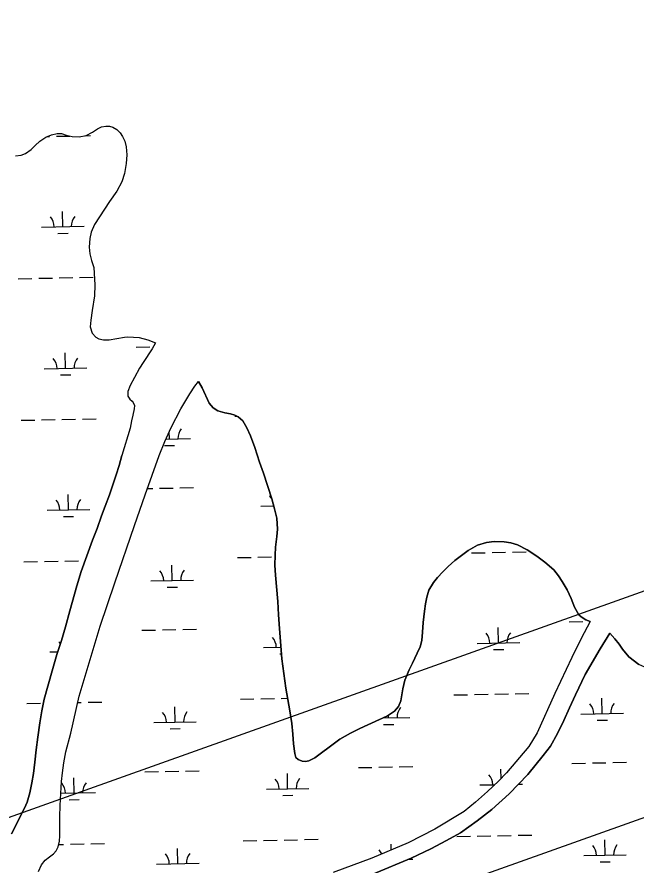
# Model space of a CAD drawing. Extents: x 3989314 to 4027622, y 243956 to 270014.
# Drawn here: x 3997154 to 3998609, y 257747 to 259739 of the extents above; entities that cross this region are included whole.
import ezdxf

# ---------------------------------------------------------------- set-up
doc = ezdxf.new("R2010")
doc.units = 0
for name, color, linetype in [('V-GRID-MAJR', 7, 'Continuous'), ('V-RIVR-EDGE', 7, 'Continuous'), ('V-TOPO-SHOR', 7, 'Continuous'), ('V-UTIL-LINE', 7, 'Continuous'), ('V-WETL-SWMP', 7, 'Continuous')]:
    doc.layers.add(name, color=color, linetype=linetype)

msp = doc.modelspace()

# ---------------------------------------------------------------- linework, layer by layer
at = {"layer": 'V-GRID-MAJR'}
msp.add_spline([(3998934.3, 249502), (3998815.3, 255559.8), (3998696.3, 261619.5), (3998577.3, 267679.2), (3998577.3, 267681.1)], degree=3, dxfattribs=at)
at = {"layer": 'V-RIVR-EDGE'}
for points in [[(3997150.8, 259413.4), (3997163.9, 259414.5), (3997174.5, 259418.8), (3997187.9, 259428.1), (3997197.1, 259437.5), (3997208.3, 259447.6), (3997222.5, 259456.8), (3997235.2, 259462.4), (3997248.4, 259465.7), (3997258.6, 259465.6), (3997269.9, 259462), (3997284.4, 259458.4), (3997300.8, 259457.4), (3997316.7, 259460.9), (3997331.8, 259468.4), (3997343.4, 259476.4), (3997353.2, 259481.3), (3997363.2, 259483), (3997371.8, 259482.6), (3997379.3, 259480.8), (3997389.2, 259474.6), (3997396.6, 259467.2), (3997402.5, 259458.9), (3997407.7, 259447.7), (3997411, 259434.6), (3997412.7, 259415.4), (3997411, 259394.8), (3997406.8, 259371.7), (3997401, 259351.8), (3997388.6, 259330.1), (3997372.1, 259305.5), (3997336.8, 259251.6), (3997328.9, 259234), (3997325.3, 259219.1), (3997324, 259198.2), (3997325.5, 259182.9), (3997329.7, 259167.2), (3997335, 259151.1), (3997337.5, 259110.4), (3997336.2, 259084.1), (3997331.2, 259050.1), (3997328.2, 259027.2), (3997326.5, 259011.7), (3997331.2, 258996.6), (3997339.4, 258987.3), (3997347, 258983.4), (3997357.3, 258980.6), (3997371.3, 258980.7), (3997388.7, 258984.2), (3997406.9, 258987.3), (3997414.8, 258988), (3997441.8, 258986.3), (3997461.4, 258981.1), (3997479.5, 258973.6)], [(3998501.1, 258319), (3998490.9, 258323.1), (3998479.6, 258329.8), (3998474.1, 258335), (3998464, 258352.8), (3998456.1, 258373.4), (3998447.2, 258393.4), (3998435.5, 258413.5), (3998426.6, 258426.8), (3998415.3, 258440.2), (3998394.8, 258458.5), (3998376, 258472.7), (3998353.2, 258487.3), (3998330.1, 258499.1), (3998314.9, 258503.7), (3998299, 258506.3), (3998275.1, 258507.2), (3998257.1, 258504.9), (3998236.5, 258498.7), (3998214.1, 258486.1), (3998183.1, 258462.7), (3998167.3, 258448.7), (3998154.7, 258436), (3998142.5, 258422.6), (3998132.9, 258411.2), (3998122.2, 258392.7), (3998117.1, 258376), (3998114.3, 258360.8), (3998111.6, 258343.4), (3998108.8, 258316.9), (3998107.3, 258294.4), (3998105.3, 258274.8), (3998101.5, 258260), (3998094.8, 258244.7), (3998083.7, 258221.7), (3998075.4, 258205.6), (3998065.5, 258181.4), (3998060.9, 258161.4), (3998056.1, 258132.8), (3998050.9, 258119.7), (3998041.1, 258108.4), (3998025, 258097.5), (3998013.2, 258091.9), (3998006, 258089), (3997960.2, 258068), (3997937.7, 258056.8), (3997912.9, 258042.8), (3997887.6, 258023.9), (3997869.9, 258010.3), (3997854.4, 257999.2), (3997839.8, 257992), (3997832.6, 257990.6), (3997824.6, 257990.9), (3997815.2, 257995.2), (3997809.7, 258000.1), (3997806.8, 258009.5), (3997804.4, 258031.9), (3997802.5, 258054.8), (3997799.9, 258079.5), (3997795.5, 258109.7), (3997785.7, 258162.4), (3997776.4, 258231.4), (3997771.1, 258303.1), (3997768.8, 258334.8), (3997767, 258366), (3997761.6, 258427.7), (3997760.5, 258451.6), (3997761, 258474.9), (3997762.1, 258494.1), (3997764.9, 258518.6), (3997766.2, 258536.4), (3997764.5, 258561.7), (3997759.3, 258584), (3997753, 258607.4), (3997733.4, 258667.8), (3997724.5, 258693.7), (3997713.3, 258727.6), (3997702.7, 258755.5), (3997694.5, 258774.3), (3997684.8, 258790.2), (3997674.1, 258800.2), (3997666.4, 258804.2), (3997655.7, 258807), (3997642.4, 258809.2), (3997626.1, 258814.1), (3997615.2, 258821.4), (3997606, 258832.3), (3997589.7, 258868.4), (3997581, 258882.9)], [(3998747.6, 258209), (3998740.2, 258204.3), (3998732.7, 258200.7), (3998721.7, 258198), (3998708.6, 258196.6), (3998694.3, 258197.3), (3998676.3, 258199.9), (3998650.5, 258206.5), (3998629.5, 258212.3), (3998615.6, 258218), (3998591.8, 258236.3), (3998576.8, 258254), (3998568.8, 258266.2), (3998559.3, 258278.4), (3998547.4, 258291.5)]]:
    msp.add_lwpolyline(points, dxfattribs=at)
at = {"layer": 'V-TOPO-SHOR'}
for points in [[(3997479.5, 258973.6), (3997472.1, 258959.7), (3997451.2, 258927.3), (3997442.5, 258914.4), (3997430.1, 258892.5), (3997420.2, 258873.2), (3997414.9, 258859.5), (3997414.8, 258848.7), (3997419.5, 258841.2), (3997424.8, 258837.1), (3997427.7, 258833.7), (3997430.4, 258826.9), (3997430, 258819), (3997426.8, 258804.2), (3997423.4, 258790.3), (3997420.2, 258773.6), (3997400.7, 258709.1)], [(3997204.8, 257732.3), (3997211.8, 257747.3), (3997220.8, 257758.2), (3997230.7, 257766.2), (3997240.3, 257773.4), (3997246.8, 257780.1), (3997251.5, 257789.8), (3997254.3, 257803.5), (3997254.8, 257815.5), (3997254.9, 257836.6), (3997255.3, 257860), (3997255.5, 257887), (3997258.8, 257943.6), (3997261.7, 257964), (3997264.7, 257987.4), (3997269.5, 258013.3), (3997280.5, 258056.5), (3997300.8, 258143.6), (3997350.1, 258308), (3997383.9, 258409.7), (3997430.7, 258544.8), (3997455.9, 258616.6), (3997472.3, 258663), (3997488.4, 258709.3), (3997501.6, 258742), (3997516.7, 258774.8), (3997539.6, 258818.4), (3997560.5, 258854), (3997572.1, 258871.8), (3997581, 258882.9)], [(3997141.7, 257820.6), (3997172.3, 257880.4), (3997178, 257894.5), (3997184.8, 257917), (3997189.6, 257940.3), (3997192.8, 257962.2), (3997196.3, 257988.5), (3997199.3, 258017.5), (3997203.2, 258047.2), (3997208.2, 258081.3), (3997212.8, 258109.7), (3997218.2, 258136.5), (3997236.7, 258203.6), (3997248.3, 258241.7), (3997259.2, 258274.8), (3997268.3, 258306.7), (3997278.5, 258344.5), (3997295.2, 258403.2), (3997305.5, 258436.4), (3997331.7, 258510.2), (3997342.6, 258537.5), (3997352.9, 258567.3), (3997361.6, 258589.9), (3997371.5, 258616.5), (3997387.2, 258664.1), (3997394.2, 258686), (3997400.7, 258709.1)], [(3998501.1, 258319), (3998480.1, 258279.6), (3998458, 258234.3), (3998418.2, 258149.8), (3998376.3, 258057.7), (3998357, 258025.7), (3998304.4, 257963.6), (3998285.5, 257944.3), (3998260, 257919.7), (3998231.6, 257894.8), (3998204.9, 257872.5), (3998136.4, 257831.1), (3998073.1, 257798.9), (3997988, 257763.4), (3997896.9, 257729.7)], [(3998547.4, 258291.5), (3998524.7, 258255.2), (3998489.6, 258194.6), (3998466.9, 258147.1), (3998452.6, 258116.4), (3998439.4, 258086.5), (3998424, 258056.4), (3998407.6, 258026.7), (3998390.6, 258004.5), (3998354.8, 257959.9), (3998310.7, 257914.3), (3998270.2, 257877.2), (3998235.2, 257850.8), (3998196.1, 257822.7), (3998163.7, 257805), (3998126.4, 257785), (3998080.7, 257763.1), (3997990.6, 257725.3)]]:
    msp.add_lwpolyline(points, dxfattribs=at)
at = {"layer": 'V-UTIL-LINE'}
for points in [[(3993476.2, 256555.4), (4009243.9, 262176.3), (4010284.4, 262316.3), (4011271.4, 262462.6)], [(4011371.2, 261859.1), (4011335.1, 261835.4), (4010585.7, 261810.1), (4009561, 261669.6), (4009556.2, 261668.8), (4009323.1, 261637.1), (4006559.3, 260668.5), (4004279, 259872), (3996043.1, 256937.7), (3993486.8, 256012.2)]]:
    msp.add_lwpolyline(points, dxfattribs=at)
at = {"layer": 'V-WETL-SWMP'}
for p, q in [((3997316.7, 259460.9), (3997331.8, 259468.4)), ((3997331.8, 259468.4), (3997343.4, 259476.4)), ((3997343.4, 259476.4), (3997353.2, 259481.3)), ((3997353.2, 259481.3), (3997363.2, 259483)), ((3997363.2, 259483), (3997371.8, 259482.6)), ((3997371.8, 259482.6), (3997379.3, 259480.8)), ((3997379.3, 259480.8), (3997389.2, 259474.6)), ((3997389.2, 259474.6), (3997396.6, 259467.2)), ((3997396.6, 259467.2), (3997402.5, 259458.9)), ((3997197.1, 259437.5), (3997208.3, 259447.6)), ((3997208.3, 259447.6), (3997222.5, 259456.8)), ((3997222.5, 259456.8), (3997235.2, 259462.4)), ((3997226.6, 259458.6), (3997230.9, 259458.6)), ((3997235.2, 259462.4), (3997248.4, 259465.7)), ((3997246.9, 259459), (3997278.9, 259459.6)), ((3997248.4, 259465.7), (3997258.6, 259465.6)), ((3997258.6, 259465.6), (3997269.9, 259462)), ((3997269.9, 259462), (3997284.4, 259458.4)), ((3997284.4, 259458.4), (3997300.8, 259457.4)), ((3997300.8, 259457.4), (3997316.7, 259460.9)), ((3997314.2, 259460.3), (3997326.9, 259460.6)), ((3997402.5, 259458.9), (3997407.7, 259447.7)), ((3997407.7, 259447.7), (3997411, 259434.6)), ((3997174.5, 259418.8), (3997187.9, 259428.1)), ((3997187.9, 259428.1), (3997197.1, 259437.5)), ((3997411, 259434.6), (3997412.7, 259415.4)), ((3997150.8, 259413.4), (3997163.9, 259414.5)), ((3997163.9, 259414.5), (3997174.5, 259418.8)), ((3997412.7, 259415.4), (3997411, 259394.8)), ((3997411, 259394.8), (3997406.8, 259371.7)), ((3997406.8, 259371.7), (3997401, 259351.8)), ((3997401, 259351.8), (3997388.6, 259330.1)), ((3997388.6, 259330.1), (3997372.1, 259305.5)), ((3997372.1, 259305.5), (3997336.8, 259251.6)), ((3997262, 259246.6), (3997261.2, 259282.6)), ((3997212, 259245.6), (3997312, 259247.6)), ((3997336.8, 259251.6), (3997328.9, 259234)), ((3997250.3, 259231), (3997274.3, 259231.4)), ((3997328.9, 259234), (3997325.3, 259219.1)), ((3997325.3, 259219.1), (3997324, 259198.2)), ((3997324, 259198.2), (3997325.5, 259182.9)), ((3997325.5, 259182.9), (3997329.7, 259167.2)), ((3997329.7, 259167.2), (3997335, 259151.1)), ((3997335, 259151.1), (3997337.5, 259110.4)), ((3997301.5, 259127.3), (3997333.5, 259128)), ((3997157.5, 259124.4), (3997189.5, 259125.1)), ((3997205.5, 259125.4), (3997237.5, 259126)), ((3997253.5, 259126.4), (3997285.5, 259127)), ((3997337.5, 259110.4), (3997336.2, 259084.1)), ((3997336.2, 259084.1), (3997331.2, 259050.1)), ((3997331.2, 259050.1), (3997328.2, 259027.2)), ((3997328.2, 259027.2), (3997326.5, 259011.7)), ((3997326.5, 259011.7), (3997331.2, 258996.6)), ((3997331.2, 258996.6), (3997339.4, 258987.3)), ((3997406.9, 258987.3), (3997414.8, 258988)), ((3997414.8, 258988), (3997441.8, 258986.3)), ((3997339.4, 258987.3), (3997347, 258983.4)), ((3997347, 258983.4), (3997357.3, 258980.6)), ((3997357.3, 258980.6), (3997371.3, 258980.7)), ((3997371.3, 258980.7), (3997388.7, 258984.2)), ((3997388.7, 258984.2), (3997406.9, 258987.3)), ((3997441.8, 258986.3), (3997461.4, 258981.1)), ((3997461.4, 258981.1), (3997479.5, 258973.6)), ((3997479.5, 258973.6), (3997472.1, 258959.7)), ((3997268.6, 258914), (3997267.9, 258950)), ((3997434.7, 258963.8), (3997466.7, 258964.4)), ((3997472.1, 258959.7), (3997451.2, 258927.3)), ((3997218.6, 258913), (3997318.6, 258915)), ((3997442.5, 258914.4), (3997430.1, 258892.5)), ((3997451.2, 258927.3), (3997442.5, 258914.4)), ((3997256.9, 258898.3), (3997280.9, 258898.8)), ((3997430.1, 258892.5), (3997420.2, 258873.2)), ((3997420.2, 258873.2), (3997414.9, 258859.5)), ((3997414.9, 258859.5), (3997414.8, 258848.7)), ((3997414.8, 258848.7), (3997419.5, 258841.2)), ((3997419.5, 258841.2), (3997424.8, 258837.1)), ((3997424.8, 258837.1), (3997427.7, 258833.7)), ((3997427.7, 258833.7), (3997430.4, 258826.9)), ((3997430, 258819), (3997426.8, 258804.2)), ((3997430.4, 258826.9), (3997430, 258819)), ((3997164.2, 258791.8), (3997196.2, 258792.5)), ((3997212.2, 258792.8), (3997244.1, 258793.4)), ((3997260.1, 258793.8), (3997292.1, 258794.4)), ((3997308.1, 258794.7), (3997340.1, 258795.3)), ((3997423.4, 258790.3), (3997420.2, 258773.6)), ((3997426.8, 258804.2), (3997423.4, 258790.3)), ((3997666, 258801.8), (3997670.8, 258801.9)), ((3997420.2, 258773.6), (3997400.7, 258709.1)), ((3997504.3, 258747.9), (3997562.4, 258749)), ((3997512.4, 258748), (3997512.1, 258764.8)), ((3997500.7, 258732.4), (3997524.7, 258732.8)), ((3997400.7, 258709.1), (3997394.2, 258686)), ((3997394.2, 258686), (3997387.2, 258664.1)), ((3997387.2, 258664.1), (3997371.5, 258616.5)), ((3997461.2, 258631.5), (3997473.3, 258631.8)), ((3997489.3, 258632.1), (3997521.3, 258632.7)), ((3997537.3, 258633.1), (3997569.3, 258633.7)), ((3997275.2, 258581.4), (3997274.5, 258617.4)), ((3997371.5, 258616.5), (3997361.6, 258589.9)), ((3997361.6, 258589.9), (3997352.9, 258567.3)), ((3997727, 258590.4), (3997757.4, 258591)), ((3997225.2, 258580.4), (3997325.2, 258582.4)), ((3997263.5, 258565.7), (3997287.5, 258566.2)), ((3997352.9, 258567.3), (3997342.6, 258537.5)), ((3997342.6, 258537.5), (3997331.7, 258510.2)), ((3997331.7, 258510.2), (3997305.5, 258436.4)), ((3997720.6, 258470.2), (3997752.6, 258470.8)), ((3998205.8, 258479.9), (3998206.4, 258479.9)), ((3998222.4, 258480.2), (3998254.4, 258480.8)), ((3998270.4, 258481.1), (3998302.4, 258481.8)), ((3998318.4, 258482.1), (3998350.4, 258482.7)), ((3997170.8, 258459.2), (3997202.8, 258459.9)), ((3997218.8, 258460.2), (3997250.8, 258460.8)), ((3997266.8, 258461.1), (3997298.8, 258461.8)), ((3997519.1, 258415.4), (3997518.3, 258451.4)), ((3997672.6, 258469.2), (3997704.6, 258469.9)), ((3997305.5, 258436.4), (3997295.2, 258403.2)), ((3997469.1, 258414.4), (3997569, 258416.4)), ((3997295.2, 258403.2), (3997278.5, 258344.5)), ((3997507.4, 258399.8), (3997531.4, 258400.2)), ((3997278.5, 258344.5), (3997268.3, 258306.7)), ((3998451.6, 258318.5), (3998483.6, 258319.2)), ((3998499.6, 258319.5), (3998499.8, 258319.5)), ((3997268.3, 258306.7), (3997259.2, 258274.8)), ((3997448, 258298.5), (3997480, 258299.2)), ((3997495.9, 258299.5), (3997527.9, 258300.1)), ((3997543.9, 258300.5), (3997575.9, 258301.1)), ((3998285.5, 258268.8), (3998284.8, 258304.8)), ((3997259.2, 258274.8), (3997248.3, 258241.7)), ((3997733.7, 258257.8), (3997774.4, 258258.6)), ((3998235.5, 258267.8), (3998335.5, 258269.8)), ((3998273.8, 258253.1), (3998297.8, 258253.6)), ((3997231.9, 258247.8), (3997250.4, 258248.2)), ((3997248.3, 258241.7), (3997236.7, 258203.6)), ((3997772, 258243.1), (3997775.5, 258243.2)), ((3997236.7, 258203.6), (3997218.2, 258136.5)), ((3997218.2, 258136.5), (3997212.8, 258109.7)), ((3997679.2, 258136.6), (3997711.2, 258137.3)), ((3997727.2, 258137.6), (3997759.2, 258138.2)), ((3997775.2, 258138.5), (3997790.1, 258138.8)), ((3998181, 258146.6), (3998213, 258147.3)), ((3998229, 258147.6), (3998261, 258148.2)), ((3998277, 258148.5), (3998309, 258149.2)), ((3998325, 258149.5), (3998357, 258150.1)), ((3998529.3, 258102.8), (3998528.6, 258138.8)), ((3997177.4, 258126.6), (3997209.4, 258127.3)), ((3997297.4, 258129), (3997305.4, 258129.2)), ((3997321.4, 258129.5), (3997353.4, 258130.1)), ((3997525.7, 258082.8), (3997525, 258118.8)), ((3997212.8, 258109.7), (3997208.2, 258081.3)), ((3998014.6, 258092.6), (3998077.5, 258093.8)), ((3998027.5, 258092.8), (3998027.4, 258099.1)), ((3998479.3, 258101.8), (3998579.3, 258103.8)), ((3997208.2, 258081.3), (3997203.2, 258047.2)), ((3997475.7, 258081.8), (3997575.7, 258083.8)), ((3998015.8, 258077.1), (3998039.8, 258077.6)), ((3998517.6, 258087.1), (3998541.6, 258087.6)), ((3997514, 258067.1), (3997538, 258067.6)), ((3997203.2, 258047.2), (3997199.3, 258017.5)), ((3997199.3, 258017.5), (3997196.3, 257988.5)), ((3997196.3, 257988.5), (3997192.8, 257962.2)), ((3997956.4, 257975.9), (3997988.4, 257976.6)), ((3998004.4, 257976.9), (3998036.4, 257977.5)), ((3998052.4, 257977.8), (3998084.4, 257978.5)), ((3998291.8, 257950.7), (3998291.4, 257972.2)), ((3998458.2, 257985.9), (3998490.2, 257986.6)), ((3998506.2, 257986.9), (3998538.2, 257987.5)), ((3998554.2, 257987.9), (3998586.2, 257988.5)), ((3997192.8, 257962.2), (3997189.6, 257940.3)), ((3997288.5, 257916.2), (3997287.8, 257952.2)), ((3997454.6, 257965.9), (3997486.6, 257966.6)), ((3997502.6, 257966.9), (3997534.6, 257967.5)), ((3997550.6, 257967.8), (3997582.6, 257968.5)), ((3997790.3, 257926.2), (3997789.6, 257962.2)), ((3997189.6, 257940.3), (3997184.8, 257917)), ((3998242.1, 257935.2), (3998276.8, 257935.9)), ((3998332.6, 257937), (3998342.1, 257937.2)), ((3997184.8, 257917), (3997178, 257894.5)), ((3997257.2, 257915.6), (3997338.5, 257917.2)), ((3997740.3, 257925.2), (3997840.3, 257927.2)), ((3997178, 257894.5), (3997172.3, 257880.4)), ((3997276.8, 257900.5), (3997300.8, 257901)), ((3997778.6, 257910.5), (3997802.6, 257911)), ((3997172.3, 257880.4), (3997141.7, 257820.6)), ((3998187.7, 257814), (3998219.7, 257814.6)), ((3998235.7, 257815), (3998267.7, 257815.6)), ((3998283.6, 257815.9), (3998315.6, 257816.6)), ((3998331.6, 257816.9), (3998363.6, 257817.5)), ((3997252.7, 257795.4), (3997264, 257795.6)), ((3997280, 257795.9), (3997312, 257796.6)), ((3997328, 257796.9), (3997360, 257797.5)), ((3997685.9, 257804), (3997717.9, 257804.6)), ((3997733.8, 257805), (3997765.8, 257805.6)), ((3997781.8, 257805.9), (3997813.8, 257806.6)), ((3997829.8, 257806.9), (3997861.8, 257807.5)), ((3998033.7, 257782.4), (3998033.4, 257796.2)), ((3998535.9, 257770.2), (3998535.2, 257806.2)), ((3997532.3, 257750.2), (3997531.6, 257786.2)), ((3998075.8, 257761), (3998084.1, 257761.2)), ((3998485.9, 257769.2), (3998585.9, 257771.2)), ((3998524.2, 257754.5), (3998548.2, 257755)), ((3997482.3, 257749.2), (3997582.3, 257751.2))]:
    msp.add_line(p, q, dxfattribs=at)
for points in [[(3997204.8, 257732.3), (3997211.8, 257747.3), (3997220.8, 257758.2), (3997230.7, 257766.2), (3997240.3, 257773.4), (3997246.8, 257780.1), (3997251.5, 257789.8), (3997254.3, 257803.5), (3997254.8, 257815.5), (3997254.9, 257836.6), (3997255.3, 257860), (3997255.5, 257887), (3997258.8, 257943.6), (3997261.7, 257964), (3997264.7, 257987.4), (3997269.5, 258013.3), (3997280.5, 258056.5), (3997300.8, 258143.6), (3997350.1, 258308), (3997383.9, 258409.7), (3997430.7, 258544.8), (3997455.9, 258616.6), (3997472.3, 258663), (3997488.4, 258709.3), (3997501.6, 258742), (3997516.7, 258774.8), (3997539.6, 258818.4), (3997560.5, 258854), (3997572.1, 258871.8), (3997581, 258882.9)], [(3997581, 258882.9), (3997589.7, 258868.4), (3997606, 258832.3), (3997615.2, 258821.4), (3997626.1, 258814.1), (3997642.4, 258809.2), (3997655.7, 258807), (3997666.5, 258804.2), (3997674.1, 258800.2), (3997684.8, 258790.2), (3997694.5, 258774.3), (3997702.7, 258755.5), (3997713.3, 258727.6), (3997724.5, 258693.7), (3997733.4, 258667.8), (3997753, 258607.4), (3997759.3, 258584), (3997764.5, 258561.7), (3997766.2, 258536.4), (3997764.9, 258518.6), (3997762.1, 258494.1), (3997761, 258474.9), (3997760.5, 258451.6), (3997761.6, 258427.7), (3997767, 258366), (3997768.8, 258334.8), (3997771.1, 258303.1), (3997776.4, 258231.4), (3997785.7, 258162.4), (3997795.5, 258109.7), (3997799.9, 258079.5), (3997802.5, 258054.8), (3997804.4, 258031.9), (3997806.8, 258009.5), (3997809.7, 258000.1), (3997815.2, 257995.2), (3997824.6, 257990.9), (3997832.6, 257990.6), (3997839.8, 257992), (3997854.4, 257999.2), (3997869.9, 258010.3), (3997887.6, 258023.9), (3997912.9, 258042.8), (3997937.7, 258056.8), (3997960.2, 258068), (3998006, 258089), (3998013.2, 258091.9), (3998025, 258097.5), (3998041.1, 258108.4), (3998050.9, 258119.7), (3998056.1, 258132.8), (3998060.9, 258161.4), (3998065.5, 258181.4), (3998075.4, 258205.6), (3998083.7, 258221.7), (3998094.8, 258244.7), (3998101.5, 258260), (3998105.3, 258274.8), (3998107.3, 258294.4), (3998108.8, 258316.9), (3998111.6, 258343.4), (3998114.3, 258360.8), (3998117.1, 258376), (3998122.2, 258392.7), (3998132.9, 258411.2), (3998142.5, 258422.6), (3998154.7, 258436), (3998167.3, 258448.7), (3998183.1, 258462.7), (3998214.1, 258486.1), (3998236.5, 258498.7), (3998257.1, 258504.9), (3998275.1, 258507.2), (3998299, 258506.3), (3998314.8, 258503.7), (3998330.1, 258499.1), (3998353.2, 258487.3), (3998376, 258472.7), (3998394.8, 258458.5), (3998415.3, 258440.2), (3998426.6, 258426.8), (3998435.5, 258413.5), (3998447.2, 258393.4), (3998456.1, 258373.4), (3998464, 258352.8), (3998474.1, 258335), (3998479.6, 258329.8), (3998490.9, 258323.1), (3998501.1, 258319), (3998480.1, 258279.6), (3998458, 258234.3), (3998418.2, 258149.8), (3998376.3, 258057.7), (3998357, 258025.7), (3998304.4, 257963.6), (3998285.5, 257944.3), (3998260, 257919.7), (3998231.6, 257894.8), (3998204.9, 257872.5), (3998136.4, 257831.1), (3998073.1, 257798.9)], [(3997990.6, 257725.3), (3998080.7, 257763.1), (3998126.4, 257785), (3998163.7, 257805), (3998196.1, 257822.7), (3998235.2, 257850.8), (3998270.2, 257877.2), (3998310.7, 257914.3), (3998354.8, 257959.9), (3998390.6, 258004.5), (3998407.6, 258026.7), (3998424, 258056.4), (3998439.4, 258086.5), (3998452.6, 258116.4), (3998466.9, 258147.1), (3998489.6, 258194.6), (3998524.7, 258255.2), (3998547.4, 258291.5), (3998559.3, 258278.4), (3998568.8, 258266.2), (3998576.8, 258254), (3998591.8, 258236.3), (3998615.6, 258218)], [(3998073.1, 257798.9), (3997988, 257763.4), (3997896.9, 257729.7)]]:
    msp.add_lwpolyline(points, dxfattribs=at)
for centre, start, end in [((3997206.7, 259246), 0.3699, 41.9135), ((3997317.2, 259248.2), 140.3699, 181.9135), ((3997213.4, 258913.4), 0.3699, 41.9135), ((3997323.8, 258915.6), 140.3699, 181.9135), ((3997567.6, 258749.6), 140.3699, 181.9135), ((3997721.8, 258590.8), 27.5524, 41.9135), ((3997220, 258580.8), 0.3699, 41.9135), ((3997330.4, 258583), 140.3699, 181.9135), ((3997721.8, 258590.8), 0.3699, 2.9574), ((3997463.8, 258414.8), 0.3699, 41.9135), ((3997574.3, 258417), 140.3699, 181.9135), ((3998230.2, 258268.2), 0.3699, 41.9135), ((3998340.7, 258270.4), 140.3699, 181.9135), ((3997226.6, 258248.2), 31.8741, 41.9135), ((3997728.4, 258258.2), 0.3699, 41.9135), ((3998082.7, 258094.4), 140.3699, 181.9135), ((3998474.1, 258102.2), 0.3699, 41.9135), ((3998584.5, 258104.4), 140.3699, 181.9135), ((3997470.4, 258082.2), 0.3699, 41.9135), ((3997580.9, 258084.4), 140.3699, 181.9135), ((3998236.9, 257935.6), 0.3699, 41.9135), ((3997233.2, 257915.6), 0.3699, 41.9135), ((3997343.7, 257917.8), 140.3699, 181.9135), ((3997735, 257925.6), 0.3699, 41.9135), ((3997845.5, 257927.8), 140.3699, 181.9135), ((3998480.7, 257769.6), 0.3699, 41.9135), ((3998591.1, 257771.8), 140.3699, 181.9135), ((3997477.1, 257749.6), 0.3699, 41.9135), ((3997587.5, 257751.8), 140.3699, 181.9135), ((3997978.9, 257759.6), 22.6374, 41.9135)]:
    msp.add_arc(centre, 35.2, start, end, dxfattribs=at)

doc.saveas('drawing.dxf')
